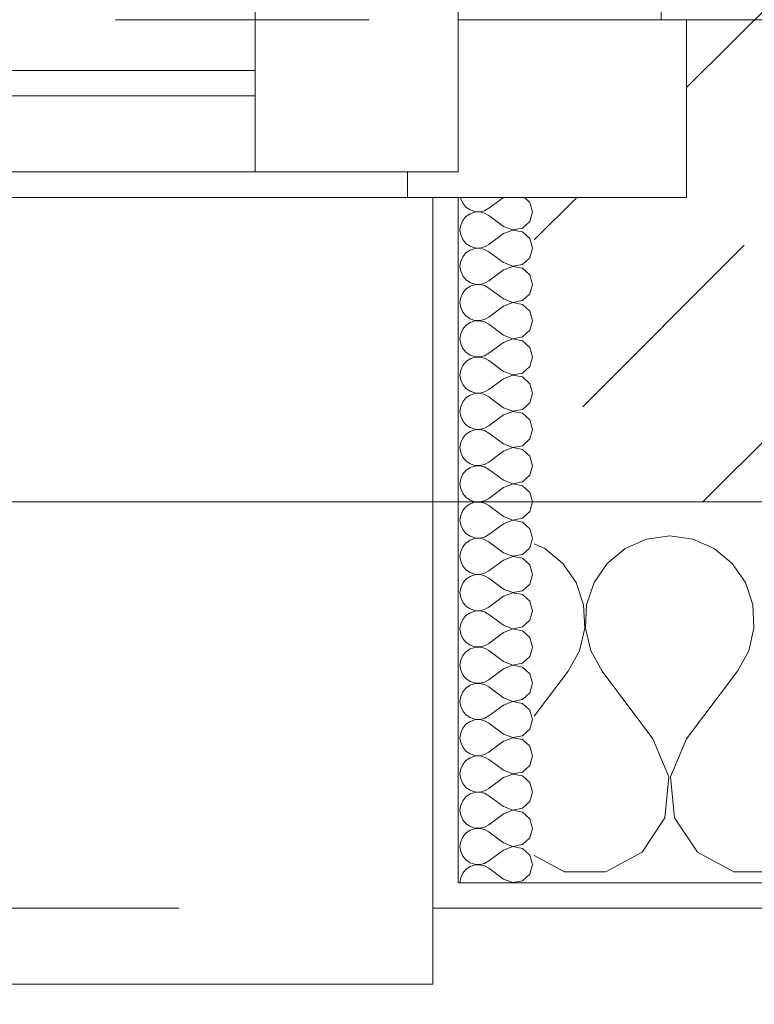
# Model space of a CAD drawing. Header units: metres. Extents: x -3.6 to 90.7, y -11.1 to 18.
# Tile 351 of 656: x 39.277 to 39.567, y -0.193 to 0.195. Entities that reach past the tile are written whole.
import ezdxf

# ---------------------------------------------------------------- set-up
doc = ezdxf.new("R2010")
doc.units = ezdxf.units.M
doc.header["$MEASUREMENT"] = 0
for name, pattern in [('Strichlinie eng', [0.115, 0.075, -0.04]), ('Untersicht', [0.1, 0.075, -0.025]), ('Wipeout_Contour', [1, 0, -1])]:
    doc.linetypes.add(name, pattern=pattern)
for name, color, linetype in [('152 - Bemaßung_ Beschriftung.Ausbau', 7, 'Continuous'), ('603 - Struktur.Bodenplatte_ Decke Roh', 7, 'Continuous'), ('604 - Struktur.Wand Aussen', 7, 'Continuous'), ('Neubau_152 - Bemaßung_ Beschriftung.Ausbau', 7, 'Continuous'), ('Neubau_653 - Abdeckung.TB Verkofferung', 7, 'Continuous')]:
    doc.layers.add(name, color=color, linetype=linetype)
doc.styles.add('ERSTELLTER_STIL_2', font='txt')
doc.dimstyles.new('ERSTELLTER_STIL__1', dxfattribs={"dimtxt": 0.1, "dimasz": 0.0532, "dimexe": 0.18, "dimexo": 0.0625, "dimgap": 0, "dimtad": 1, "dimzin": 0, "dimdsep": 46, "dimtxsty": 'ERSTELLTER_STIL_2', "dimblk": 'ARROWHEAD_2', "dimblk1": 'ARROWHEAD_2', "dimblk2": 'ARROWHEAD_2', "dimcen": 0.09, "dimse1": 1, "dimse2": 1, "dimclrd": 7, "dimclre": 7, "dimclrt": 7, "dimazin": 0, "dimtfac": 1, "dimtdec": 4, "dimtmove": 0, "dimatfit": 3, "dimfxl": 1, "dimtolj": 1, "dimtzin": 0, "dimarcsym": 0})
doc.dimstyles.new('ERSTELLTER_STIL__2', dxfattribs={"dimtxt": 0.1, "dimasz": 0.0532, "dimexe": 0.18, "dimexo": 0.0625, "dimgap": 0, "dimtad": 1, "dimzin": 0, "dimdsep": 46, "dimtxsty": 'ERSTELLTER_STIL_2', "dimblk": 'ARROWHEAD_2', "dimblk1": 'ARROWHEAD_2', "dimblk2": 'ARROWHEAD_2', "dimcen": 0.09, "dimse1": 1, "dimse2": 1, "dimclrd": 7, "dimclre": 7, "dimclrt": 7, "dimazin": 0, "dimtfac": 1, "dimtdec": 4, "dimtmove": 2, "dimatfit": 3, "dimfxl": 1, "dimtolj": 1, "dimtzin": 0, "dimarcsym": 0})
doc.dimstyles.new('ERSTELLTER_STIL__3', dxfattribs={"dimtxt": 0.1, "dimasz": 0.0532, "dimexe": 0.18, "dimexo": 0.0625, "dimgap": 0, "dimtad": 1, "dimtih": 1, "dimtoh": 1, "dimzin": 0, "dimdsep": 46, "dimtxsty": 'ERSTELLTER_STIL_2', "dimblk": 'ARROWHEAD_2', "dimblk1": 'ARROWHEAD_2', "dimblk2": 'ARROWHEAD_2', "dimcen": 0.09, "dimse1": 1, "dimse2": 1, "dimclrd": 7, "dimclre": 7, "dimclrt": 7, "dimazin": 0, "dimtfac": 1, "dimtdec": 4, "dimtmove": 0, "dimatfit": 3, "dimfxl": 1, "dimtolj": 1, "dimtzin": 0, "dimarcsym": 0})
doc.dimstyles.new('ERSTELLTER_STIL__5', dxfattribs={"dimtxt": 0.18, "dimasz": 0.03648, "dimexe": 0.18, "dimexo": 0.0625, "dimgap": 0, "dimtad": 0, "dimtih": 1, "dimtoh": 1, "dimdec": 4, "dimzin": 0, "dimdsep": 46, "dimcen": 0.09, "dimadec": 0, "dimazin": 0, "dimtfac": 1, "dimtdec": 4, "dimtmove": 0, "dimatfit": 3, "dimldrblk": 'ARROWHEAD_11', "dimfxl": 1, "dimtolj": 1, "dimtzin": 0, "dimarcsym": 0})
doc.dimstyles.new('ERSTELLTER_STIL__6', dxfattribs={"dimtxt": 0.18, "dimasz": 0.02736, "dimexe": 0.18, "dimexo": 0.0625, "dimgap": 0, "dimtad": 0, "dimtih": 1, "dimtoh": 1, "dimdec": 4, "dimzin": 0, "dimdsep": 46, "dimcen": 0.09, "dimadec": 0, "dimazin": 0, "dimtfac": 1, "dimtdec": 4, "dimtmove": 0, "dimatfit": 3, "dimldrblk": 'ARROWHEAD_11', "dimfxl": 1, "dimtolj": 1, "dimtzin": 0, "dimarcsym": 0})
pattern_1 = [(0, (0, 0), (0, 0.08660254), [0, -0.05]), (0, (0.025, 0.0433), (0, 0.08660254), [0, -0.05])]

# ---------------------------------------------------------------- blocks, each defined once
blk = doc.blocks.new('*X83')
at = {"layer": '604 - Struktur.Wand Aussen', "color": 7, "linetype": 'Continuous', "lineweight": 5}
for p, q in [((39.48419, -0.01331), (39.48, -0.01146)), ((39.52422, -0.0096), (39.51581, -0.01331)), ((39.53333, -0.00833), (39.52422, -0.0096)), ((39.54244, -0.0096), (39.53333, -0.00833)), ((39.55086, -0.01331), (39.54244, -0.0096)), ((39.49127, -0.01918), (39.48419, -0.01331)), ((39.51581, -0.01331), (39.50873, -0.01918)), ((39.55794, -0.01918), (39.55086, -0.01331)), ((39.49648, -0.02676), (39.49127, -0.01918)), ((39.50873, -0.01918), (39.50352, -0.02676)), ((39.56315, -0.02676), (39.55794, -0.01918)), ((39.49942, -0.03547), (39.49648, -0.02676)), ((39.50352, -0.02676), (39.50058, -0.03547)), ((39.56609, -0.03547), (39.56315, -0.02676)), ((39.49987, -0.04466), (39.49942, -0.03547)), ((39.50058, -0.03547), (39.50013, -0.04466)), ((39.56653, -0.04466), (39.56609, -0.03547)), ((39.49778, -0.05362), (39.49987, -0.04466)), ((39.50013, -0.04466), (39.50222, -0.05362)), ((39.56445, -0.05362), (39.56653, -0.04466)), ((39.49333, -0.06167), (39.49778, -0.05362)), ((39.50222, -0.05362), (39.50667, -0.06167)), ((39.56, -0.06167), (39.56445, -0.05362)), ((39.48, -0.07944), (39.49333, -0.06167)), ((39.52667, -0.08833), (39.50667, -0.06167)), ((39.54, -0.08833), (39.56, -0.06167)), ((39.53295, -0.1033), (39.52667, -0.08833)), ((39.54, -0.08833), (39.53371, -0.1033)), ((39.53142, -0.11947), (39.53295, -0.1033)), ((39.53371, -0.1033), (39.53525, -0.11947)), ((39.52243, -0.13299), (39.53142, -0.11947)), ((39.53525, -0.11947), (39.54424, -0.13299)), ((39.48, -0.13429), (39.49188, -0.14066)), ((39.50812, -0.14066), (39.52243, -0.13299)), ((39.54424, -0.13299), (39.55855, -0.14066)), ((39.49188, -0.14066), (39.50812, -0.14066)), ((39.55855, -0.14066), (39.57479, -0.14066))]:
    blk.add_line(p, q, dxfattribs=at)
blk = doc.blocks.new('*X93')
at = {"layer": '604 - Struktur.Wand Aussen', "color": 7, "linetype": 'Continuous', "lineweight": 5}
for p, q in [((39.45091, 0.125), (39.45099, 0.12448)), ((39.45099, 0.12448), (39.45178, 0.12267)), ((39.46786, 0.125), (39.46214, 0.12071)), ((39.47822, 0.12304), (39.47608, 0.125)), ((39.45178, 0.12267), (39.45304, 0.12116)), ((39.45304, 0.12116), (39.45466, 0.12004)), ((39.46042, 0.11976), (39.46214, 0.12071)), ((39.47929, 0.11929), (39.47822, 0.12304)), ((39.45304, 0.11742), (39.45178, 0.1159)), ((39.45466, 0.11853), (39.45304, 0.11742)), ((39.45466, 0.12004), (39.45653, 0.11941)), ((39.45653, 0.11916), (39.45466, 0.11853)), ((39.45653, 0.11941), (39.4585, 0.11931)), ((39.4585, 0.11926), (39.45653, 0.11916)), ((39.4585, 0.11931), (39.46042, 0.11976)), ((39.46042, 0.11881), (39.4585, 0.11926)), ((39.46214, 0.11786), (39.46042, 0.11881)), ((39.46786, 0.11357), (39.46214, 0.11786)), ((39.47822, 0.11553), (39.47929, 0.11929)), ((39.45099, 0.11409), (39.45071, 0.11214)), ((39.45178, 0.1159), (39.45099, 0.11409)), ((39.46786, 0.11357), (39.4715, 0.11217)), ((39.4715, 0.11217), (39.47534, 0.1129)), ((39.47534, 0.1129), (39.47822, 0.11553)), ((39.45071, 0.11214), (39.45099, 0.11019)), ((39.45099, 0.11019), (39.45178, 0.10839)), ((39.46786, 0.11071), (39.46214, 0.10643)), ((39.4715, 0.11211), (39.46786, 0.11071)), ((39.47534, 0.11139), (39.4715, 0.11211)), ((39.47822, 0.10876), (39.47534, 0.11139)), ((39.47929, 0.105), (39.47822, 0.10876)), ((39.45178, 0.10839), (39.45304, 0.10687)), ((39.45304, 0.10687), (39.45466, 0.10575)), ((39.45466, 0.10575), (39.45653, 0.10512)), ((39.45653, 0.10488), (39.45466, 0.10425)), ((39.45653, 0.10512), (39.4585, 0.10503)), ((39.4585, 0.10497), (39.45653, 0.10488)), ((39.4585, 0.10503), (39.46042, 0.10547)), ((39.46042, 0.10453), (39.4585, 0.10497)), ((39.46042, 0.10547), (39.46214, 0.10643)), ((39.47822, 0.10124), (39.47929, 0.105)), ((39.45178, 0.10161), (39.45099, 0.09981)), ((39.45304, 0.10313), (39.45178, 0.10161)), ((39.45466, 0.10425), (39.45304, 0.10313)), ((39.46214, 0.10357), (39.46042, 0.10453)), ((39.46786, 0.09929), (39.46214, 0.10357)), ((39.47534, 0.09861), (39.47822, 0.10124)), ((39.45099, 0.09981), (39.45071, 0.09786)), ((39.45071, 0.09786), (39.45099, 0.09591)), ((39.46786, 0.09929), (39.4715, 0.09789)), ((39.4715, 0.09783), (39.46786, 0.09643)), ((39.4715, 0.09789), (39.47534, 0.09861)), ((39.47534, 0.0971), (39.4715, 0.09783)), ((39.47822, 0.09447), (39.47534, 0.0971)), ((39.45099, 0.09591), (39.45178, 0.0941)), ((39.45178, 0.0941), (39.45304, 0.09258)), ((39.46786, 0.09643), (39.46214, 0.09214)), ((39.47929, 0.09071), (39.47822, 0.09447)), ((39.45304, 0.09258), (39.45466, 0.09147)), ((39.45466, 0.08996), (39.45304, 0.08884)), ((39.45466, 0.09147), (39.45653, 0.09084)), ((39.45653, 0.09059), (39.45466, 0.08996)), ((39.45653, 0.09084), (39.4585, 0.09074)), ((39.4585, 0.09069), (39.45653, 0.09059)), ((39.4585, 0.09074), (39.46042, 0.09119)), ((39.46042, 0.09024), (39.4585, 0.09069)), ((39.46042, 0.09119), (39.46214, 0.09214)), ((39.46214, 0.08929), (39.46042, 0.09024)), ((39.46786, 0.085), (39.46214, 0.08929)), ((39.47822, 0.08696), (39.47929, 0.09071)), ((39.45099, 0.08552), (39.45071, 0.08357)), ((39.45178, 0.08733), (39.45099, 0.08552)), ((39.45304, 0.08884), (39.45178, 0.08733)), ((39.47534, 0.08433), (39.47822, 0.08696)), ((39.45071, 0.08357), (39.45099, 0.08162)), ((39.45099, 0.08162), (39.45178, 0.07982)), ((39.46786, 0.08214), (39.46214, 0.07786)), ((39.46786, 0.085), (39.4715, 0.0836)), ((39.4715, 0.08354), (39.46786, 0.08214)), ((39.4715, 0.0836), (39.47534, 0.08433)), ((39.47534, 0.08282), (39.4715, 0.08354)), ((39.47822, 0.08018), (39.47534, 0.08282)), ((39.45178, 0.07982), (39.45304, 0.0783)), ((39.45304, 0.0783), (39.45466, 0.07718)), ((39.46042, 0.0769), (39.46214, 0.07786)), ((39.47929, 0.07643), (39.47822, 0.08018)), ((39.45304, 0.07456), (39.45178, 0.07304)), ((39.45466, 0.07567), (39.45304, 0.07456)), ((39.45466, 0.07718), (39.45653, 0.07655)), ((39.45653, 0.0763), (39.45466, 0.07567)), ((39.45653, 0.07655), (39.4585, 0.07646)), ((39.4585, 0.0764), (39.45653, 0.0763)), ((39.4585, 0.07646), (39.46042, 0.0769)), ((39.46042, 0.07595), (39.4585, 0.0764)), ((39.46214, 0.075), (39.46042, 0.07595)), ((39.46786, 0.07071), (39.46214, 0.075)), ((39.47822, 0.07267), (39.47929, 0.07643)), ((39.45099, 0.07124), (39.45071, 0.06929)), ((39.45178, 0.07304), (39.45099, 0.07124)), ((39.46786, 0.07071), (39.4715, 0.06931)), ((39.4715, 0.06931), (39.47534, 0.07004)), ((39.47534, 0.07004), (39.47822, 0.07267)), ((39.45071, 0.06929), (39.45099, 0.06733)), ((39.45099, 0.06733), (39.45178, 0.06553)), ((39.46786, 0.06786), (39.46214, 0.06357)), ((39.4715, 0.06926), (39.46786, 0.06786)), ((39.47534, 0.06853), (39.4715, 0.06926)), ((39.47822, 0.0659), (39.47534, 0.06853)), ((39.45178, 0.06553), (39.45304, 0.06401)), ((39.45304, 0.06401), (39.45466, 0.0629)), ((39.45466, 0.0629), (39.45653, 0.06227)), ((39.45653, 0.06227), (39.4585, 0.06217)), ((39.4585, 0.06211), (39.45653, 0.06202)), ((39.4585, 0.06217), (39.46042, 0.06262)), ((39.46042, 0.06167), (39.4585, 0.06211)), ((39.46042, 0.06262), (39.46214, 0.06357)), ((39.47929, 0.06214), (39.47822, 0.0659)), ((39.47822, 0.05839), (39.47929, 0.06214)), ((39.45178, 0.05876), (39.45099, 0.05695)), ((39.45304, 0.06027), (39.45178, 0.05876)), ((39.45466, 0.06139), (39.45304, 0.06027)), ((39.45653, 0.06202), (39.45466, 0.06139)), ((39.46214, 0.06071), (39.46042, 0.06167)), ((39.46786, 0.05643), (39.46214, 0.06071)), ((39.47534, 0.05575), (39.47822, 0.05839)), ((39.45099, 0.05695), (39.45071, 0.055)), ((39.45071, 0.055), (39.45099, 0.05305)), ((39.46786, 0.05643), (39.4715, 0.05503)), ((39.4715, 0.05497), (39.46786, 0.05357)), ((39.4715, 0.05503), (39.47534, 0.05575)), ((39.47534, 0.05425), (39.4715, 0.05497)), ((39.45099, 0.05305), (39.45178, 0.05124)), ((39.45178, 0.05124), (39.45304, 0.04973)), ((39.46786, 0.05357), (39.46214, 0.04929)), ((39.47822, 0.05161), (39.47534, 0.05425)), ((39.47929, 0.04786), (39.47822, 0.05161)), ((39.45304, 0.04973), (39.45466, 0.04861)), ((39.45466, 0.0471), (39.45304, 0.04599)), ((39.45466, 0.04861), (39.45653, 0.04798)), ((39.45653, 0.04773), (39.45466, 0.0471)), ((39.45653, 0.04798), (39.4585, 0.04789)), ((39.4585, 0.04783), (39.45653, 0.04773)), ((39.4585, 0.04789), (39.46042, 0.04833)), ((39.46042, 0.04738), (39.4585, 0.04783)), ((39.46042, 0.04833), (39.46214, 0.04929)), ((39.46214, 0.04643), (39.46042, 0.04738)), ((39.47822, 0.0441), (39.47929, 0.04786)), ((39.45178, 0.04447), (39.45099, 0.04267)), ((39.45304, 0.04599), (39.45178, 0.04447)), ((39.46786, 0.04214), (39.46214, 0.04643)), ((39.47534, 0.04147), (39.47822, 0.0441)), ((39.45099, 0.04267), (39.45071, 0.04071)), ((39.45071, 0.04071), (39.45099, 0.03876)), ((39.46786, 0.03929), (39.46214, 0.035)), ((39.46786, 0.04214), (39.4715, 0.04074)), ((39.4715, 0.04069), (39.46786, 0.03929)), ((39.4715, 0.04074), (39.47534, 0.04147)), ((39.47534, 0.03996), (39.4715, 0.04069)), ((39.47822, 0.03733), (39.47534, 0.03996)), ((39.45099, 0.03876), (39.45178, 0.03696)), ((39.45178, 0.03696), (39.45304, 0.03544)), ((39.45304, 0.03544), (39.45466, 0.03433)), ((39.46042, 0.03405), (39.46214, 0.035)), ((39.47929, 0.03357), (39.47822, 0.03733)), ((39.45304, 0.0317), (39.45178, 0.03018)), ((39.45466, 0.03282), (39.45304, 0.0317)), ((39.45466, 0.03433), (39.45653, 0.0337)), ((39.45653, 0.03345), (39.45466, 0.03282)), ((39.45653, 0.0337), (39.4585, 0.0336)), ((39.4585, 0.03354), (39.45653, 0.03345)), ((39.4585, 0.0336), (39.46042, 0.03405)), ((39.46042, 0.0331), (39.4585, 0.03354)), ((39.46214, 0.03214), (39.46042, 0.0331)), ((39.46786, 0.02786), (39.46214, 0.03214)), ((39.47822, 0.02982), (39.47929, 0.03357)), ((39.45099, 0.02838), (39.45071, 0.02643)), ((39.45178, 0.03018), (39.45099, 0.02838)), ((39.46786, 0.02786), (39.4715, 0.02646)), ((39.4715, 0.02646), (39.47534, 0.02718)), ((39.47534, 0.02718), (39.47822, 0.02982)), ((39.45071, 0.02643), (39.45099, 0.02448)), ((39.45099, 0.02448), (39.45178, 0.02267)), ((39.46786, 0.025), (39.46214, 0.02071)), ((39.4715, 0.0264), (39.46786, 0.025)), ((39.47534, 0.02567), (39.4715, 0.0264)), ((39.47822, 0.02304), (39.47534, 0.02567)), ((39.45178, 0.02267), (39.45304, 0.02116)), ((39.45304, 0.02116), (39.45466, 0.02004)), ((39.45466, 0.02004), (39.45653, 0.01941)), ((39.45653, 0.01941), (39.4585, 0.01931)), ((39.4585, 0.01931), (39.46042, 0.01976)), ((39.46042, 0.01976), (39.46214, 0.02071)), ((39.47929, 0.01929), (39.47822, 0.02304)), ((39.45178, 0.0159), (39.45099, 0.01409)), ((39.45304, 0.01742), (39.45178, 0.0159)), ((39.45466, 0.01853), (39.45304, 0.01742)), ((39.45653, 0.01916), (39.45466, 0.01853)), ((39.4585, 0.01926), (39.45653, 0.01916)), ((39.46042, 0.01881), (39.4585, 0.01926)), ((39.46214, 0.01786), (39.46042, 0.01881)), ((39.46786, 0.01357), (39.46214, 0.01786)), ((39.47534, 0.0129), (39.47822, 0.01553)), ((39.47822, 0.01553), (39.47929, 0.01929)), ((39.45099, 0.01409), (39.45071, 0.01214)), ((39.45071, 0.01214), (39.45099, 0.01019)), ((39.46786, 0.01357), (39.4715, 0.01217)), ((39.4715, 0.01211), (39.46786, 0.01071)), ((39.4715, 0.01217), (39.47534, 0.0129)), ((39.47534, 0.01139), (39.4715, 0.01211)), ((39.45099, 0.01019), (39.45178, 0.00839)), ((39.45178, 0.00839), (39.45304, 0.00687)), ((39.46786, 0.01071), (39.46214, 0.00643)), ((39.47822, 0.00876), (39.47534, 0.01139)), ((39.47929, 0.005), (39.47822, 0.00876)), ((39.45304, 0.00687), (39.45466, 0.00575)), ((39.45466, 0.00425), (39.45304, 0.00313)), ((39.45466, 0.00575), (39.45653, 0.00512)), ((39.45653, 0.00488), (39.45466, 0.00425)), ((39.45653, 0.00512), (39.4585, 0.00503)), ((39.4585, 0.00497), (39.45653, 0.00488)), ((39.4585, 0.00503), (39.46042, 0.00547)), ((39.46042, 0.00453), (39.4585, 0.00497)), ((39.46042, 0.00547), (39.46214, 0.00643)), ((39.46214, 0.00357), (39.46042, 0.00453)), ((39.47822, 0.00124), (39.47929, 0.005)), ((39.45178, 0.00161), (39.45099, -0.00019)), ((39.45304, 0.00313), (39.45178, 0.00161)), ((39.46786, -0.00071), (39.46214, 0.00357)), ((39.47534, -0.00139), (39.47822, 0.00124)), ((39.45099, -0.00019), (39.45071, -0.00214)), ((39.45071, -0.00214), (39.45099, -0.00409)), ((39.46786, -0.00357), (39.46214, -0.00786)), ((39.46786, -0.00071), (39.4715, -0.00211)), ((39.4715, -0.00217), (39.46786, -0.00357)), ((39.4715, -0.00211), (39.47534, -0.00139)), ((39.47534, -0.0029), (39.4715, -0.00217)), ((39.47822, -0.00553), (39.47534, -0.0029)), ((39.45099, -0.00409), (39.45178, -0.0059)), ((39.45178, -0.0059), (39.45304, -0.00742)), ((39.45304, -0.00742), (39.45466, -0.00853)), ((39.47929, -0.00929), (39.47822, -0.00553)), ((39.45304, -0.01116), (39.45178, -0.01267)), ((39.45466, -0.01004), (39.45304, -0.01116)), ((39.45466, -0.00853), (39.45653, -0.00916)), ((39.45653, -0.00941), (39.45466, -0.01004)), ((39.45653, -0.00916), (39.4585, -0.00926)), ((39.4585, -0.00931), (39.45653, -0.00941)), ((39.4585, -0.00926), (39.46042, -0.00881)), ((39.46042, -0.00976), (39.4585, -0.00931)), ((39.46042, -0.00881), (39.46214, -0.00786)), ((39.46214, -0.01071), (39.46042, -0.00976)), ((39.46786, -0.015), (39.46214, -0.01071)), ((39.47822, -0.01304), (39.47929, -0.00929)), ((39.45099, -0.01448), (39.45071, -0.01643)), ((39.45178, -0.01267), (39.45099, -0.01448)), ((39.46786, -0.015), (39.4715, -0.0164)), ((39.47534, -0.01567), (39.47822, -0.01304)), ((39.45071, -0.01643), (39.45099, -0.01838)), ((39.45099, -0.01838), (39.45178, -0.02018)), ((39.46786, -0.01786), (39.46214, -0.02214)), ((39.4715, -0.01646), (39.46786, -0.01786)), ((39.4715, -0.0164), (39.47534, -0.01567)), ((39.47534, -0.01718), (39.4715, -0.01646)), ((39.47822, -0.01982), (39.47534, -0.01718)), ((39.45178, -0.02018), (39.45304, -0.0217)), ((39.45304, -0.0217), (39.45466, -0.02282)), ((39.45466, -0.02282), (39.45653, -0.02345)), ((39.4585, -0.02354), (39.46042, -0.0231)), ((39.46042, -0.0231), (39.46214, -0.02214)), ((39.47929, -0.02357), (39.47822, -0.01982)), ((39.45178, -0.02696), (39.45099, -0.02876)), ((39.45304, -0.02544), (39.45178, -0.02696)), ((39.45466, -0.02433), (39.45304, -0.02544)), ((39.45653, -0.0237), (39.45466, -0.02433)), ((39.45653, -0.02345), (39.4585, -0.02354)), ((39.4585, -0.0236), (39.45653, -0.0237)), ((39.46042, -0.02405), (39.4585, -0.0236)), ((39.46214, -0.025), (39.46042, -0.02405)), ((39.46786, -0.02929), (39.46214, -0.025)), ((39.47822, -0.02733), (39.47929, -0.02357)), ((39.45099, -0.02876), (39.45071, -0.03071)), ((39.45071, -0.03071), (39.45099, -0.03267)), ((39.46786, -0.02929), (39.4715, -0.03069)), ((39.4715, -0.03074), (39.46786, -0.03214)), ((39.4715, -0.03069), (39.47534, -0.02996)), ((39.47534, -0.03147), (39.4715, -0.03074)), ((39.47534, -0.02996), (39.47822, -0.02733)), ((39.45099, -0.03267), (39.45178, -0.03447)), ((39.45178, -0.03447), (39.45304, -0.03599)), ((39.46786, -0.03214), (39.46214, -0.03643)), ((39.47822, -0.0341), (39.47534, -0.03147)), ((39.47929, -0.03786), (39.47822, -0.0341)), ((39.45304, -0.03599), (39.45466, -0.0371)), ((39.45466, -0.03861), (39.45304, -0.03973)), ((39.45466, -0.0371), (39.45653, -0.03773)), ((39.45653, -0.03798), (39.45466, -0.03861)), ((39.45653, -0.03773), (39.4585, -0.03783)), ((39.4585, -0.03789), (39.45653, -0.03798)), ((39.4585, -0.03783), (39.46042, -0.03738)), ((39.46042, -0.03833), (39.4585, -0.03789)), ((39.46042, -0.03738), (39.46214, -0.03643)), ((39.46214, -0.03929), (39.46042, -0.03833)), ((39.47822, -0.04161), (39.47929, -0.03786)), ((39.45178, -0.04124), (39.45099, -0.04305)), ((39.45304, -0.03973), (39.45178, -0.04124)), ((39.46786, -0.04357), (39.46214, -0.03929)), ((39.47534, -0.04425), (39.47822, -0.04161)), ((39.45099, -0.04305), (39.45071, -0.045)), ((39.45071, -0.045), (39.45099, -0.04695)), ((39.46786, -0.04643), (39.46214, -0.05071)), ((39.46786, -0.04357), (39.4715, -0.04497)), ((39.4715, -0.04503), (39.46786, -0.04643)), ((39.4715, -0.04497), (39.47534, -0.04425)), ((39.47534, -0.04575), (39.4715, -0.04503)), ((39.47822, -0.04839), (39.47534, -0.04575)), ((39.45099, -0.04695), (39.45178, -0.04876)), ((39.45178, -0.04876), (39.45304, -0.05027)), ((39.45304, -0.05027), (39.45466, -0.05139)), ((39.47929, -0.05214), (39.47822, -0.04839)), ((39.45304, -0.05401), (39.45178, -0.05553)), ((39.45466, -0.0529), (39.45304, -0.05401)), ((39.45466, -0.05139), (39.45653, -0.05202)), ((39.45653, -0.05227), (39.45466, -0.0529)), ((39.45653, -0.05202), (39.4585, -0.05211)), ((39.4585, -0.05217), (39.45653, -0.05227)), ((39.4585, -0.05211), (39.46042, -0.05167)), ((39.46042, -0.05262), (39.4585, -0.05217)), ((39.46042, -0.05167), (39.46214, -0.05071)), ((39.46214, -0.05357), (39.46042, -0.05262)), ((39.46786, -0.05786), (39.46214, -0.05357)), ((39.47822, -0.0559), (39.47929, -0.05214)), ((39.45099, -0.05733), (39.45071, -0.05929)), ((39.45178, -0.05553), (39.45099, -0.05733)), ((39.46786, -0.05786), (39.4715, -0.05926)), ((39.47534, -0.05853), (39.47822, -0.0559)), ((39.45071, -0.05929), (39.45099, -0.06124)), ((39.45099, -0.06124), (39.45178, -0.06304)), ((39.46786, -0.06071), (39.46214, -0.065)), ((39.4715, -0.05931), (39.46786, -0.06071)), ((39.4715, -0.05926), (39.47534, -0.05853)), ((39.47534, -0.06004), (39.4715, -0.05931)), ((39.47822, -0.06267), (39.47534, -0.06004)), ((39.45178, -0.06304), (39.45304, -0.06456)), ((39.45304, -0.06456), (39.45466, -0.06567)), ((39.45466, -0.06567), (39.45653, -0.0663)), ((39.46042, -0.06595), (39.46214, -0.065)), ((39.47929, -0.06643), (39.47822, -0.06267)), ((39.45178, -0.06982), (39.45099, -0.07162)), ((39.45304, -0.0683), (39.45178, -0.06982)), ((39.45466, -0.06718), (39.45304, -0.0683)), ((39.45653, -0.06655), (39.45466, -0.06718)), ((39.45653, -0.0663), (39.4585, -0.0664)), ((39.4585, -0.06646), (39.45653, -0.06655)), ((39.4585, -0.0664), (39.46042, -0.06595)), ((39.46042, -0.0669), (39.4585, -0.06646)), ((39.46214, -0.06786), (39.46042, -0.0669)), ((39.46786, -0.07214), (39.46214, -0.06786)), ((39.47822, -0.07018), (39.47929, -0.06643)), ((39.45099, -0.07162), (39.45071, -0.07357)), ((39.45071, -0.07357), (39.45099, -0.07552)), ((39.46786, -0.07214), (39.4715, -0.07354)), ((39.4715, -0.0736), (39.46786, -0.075)), ((39.4715, -0.07354), (39.47534, -0.07282)), ((39.47534, -0.07433), (39.4715, -0.0736)), ((39.47534, -0.07282), (39.47822, -0.07018)), ((39.45099, -0.07552), (39.45178, -0.07733)), ((39.45178, -0.07733), (39.45304, -0.07884)), ((39.46786, -0.075), (39.46214, -0.07929)), ((39.47822, -0.07696), (39.47534, -0.07433)), ((39.47929, -0.08071), (39.47822, -0.07696)), ((39.45304, -0.07884), (39.45466, -0.07996)), ((39.45466, -0.07996), (39.45653, -0.08059)), ((39.45653, -0.08084), (39.45466, -0.08147)), ((39.45653, -0.08059), (39.4585, -0.08069)), ((39.4585, -0.08074), (39.45653, -0.08084)), ((39.4585, -0.08069), (39.46042, -0.08024)), ((39.46042, -0.08119), (39.4585, -0.08074)), ((39.46042, -0.08024), (39.46214, -0.07929)), ((39.46214, -0.08214), (39.46042, -0.08119)), ((39.47822, -0.08447), (39.47929, -0.08071)), ((39.45178, -0.0841), (39.45099, -0.08591)), ((39.45304, -0.08258), (39.45178, -0.0841)), ((39.45466, -0.08147), (39.45304, -0.08258)), ((39.46786, -0.08643), (39.46214, -0.08214)), ((39.47534, -0.0871), (39.47822, -0.08447)), ((39.45099, -0.08591), (39.45071, -0.08786)), ((39.45071, -0.08786), (39.45099, -0.08981)), ((39.46786, -0.08643), (39.4715, -0.08783)), ((39.4715, -0.08789), (39.46786, -0.08929)), ((39.4715, -0.08783), (39.47534, -0.0871)), ((39.47534, -0.08861), (39.4715, -0.08789)), ((39.47822, -0.09124), (39.47534, -0.08861)), ((39.45099, -0.08981), (39.45178, -0.09161)), ((39.45178, -0.09161), (39.45304, -0.09313)), ((39.46786, -0.08929), (39.46214, -0.09357)), ((39.47929, -0.095), (39.47822, -0.09124)), ((39.45304, -0.09687), (39.45178, -0.09839)), ((39.45304, -0.09313), (39.45466, -0.09425)), ((39.45466, -0.09575), (39.45304, -0.09687)), ((39.45466, -0.09425), (39.45653, -0.09488)), ((39.45653, -0.09512), (39.45466, -0.09575)), ((39.45653, -0.09488), (39.4585, -0.09497)), ((39.4585, -0.09503), (39.45653, -0.09512)), ((39.4585, -0.09497), (39.46042, -0.09453)), ((39.46042, -0.09547), (39.4585, -0.09503)), ((39.46042, -0.09453), (39.46214, -0.09357)), ((39.46214, -0.09643), (39.46042, -0.09547)), ((39.46786, -0.10071), (39.46214, -0.09643)), ((39.47822, -0.09876), (39.47929, -0.095)), ((39.45099, -0.10019), (39.45071, -0.10214)), ((39.45178, -0.09839), (39.45099, -0.10019)), ((39.46786, -0.10071), (39.4715, -0.10211)), ((39.47534, -0.10139), (39.47822, -0.09876)), ((39.45071, -0.10214), (39.45099, -0.10409)), ((39.45099, -0.10409), (39.45178, -0.1059)), ((39.46786, -0.10357), (39.46214, -0.10786)), ((39.4715, -0.10217), (39.46786, -0.10357)), ((39.4715, -0.10211), (39.47534, -0.10139)), ((39.47534, -0.1029), (39.4715, -0.10217)), ((39.47822, -0.10553), (39.47534, -0.1029)), ((39.45178, -0.1059), (39.45304, -0.10742)), ((39.45304, -0.10742), (39.45466, -0.10853)), ((39.45466, -0.10853), (39.45653, -0.10916)), ((39.46042, -0.10881), (39.46214, -0.10786)), ((39.47929, -0.10929), (39.47822, -0.10553)), ((39.45304, -0.11116), (39.45178, -0.11267)), ((39.45466, -0.11004), (39.45304, -0.11116)), ((39.45653, -0.10941), (39.45466, -0.11004)), ((39.45653, -0.10916), (39.4585, -0.10926)), ((39.4585, -0.10931), (39.45653, -0.10941)), ((39.4585, -0.10926), (39.46042, -0.10881)), ((39.46042, -0.10976), (39.4585, -0.10931)), ((39.46214, -0.11071), (39.46042, -0.10976)), ((39.46786, -0.115), (39.46214, -0.11071)), ((39.47822, -0.11304), (39.47929, -0.10929)), ((39.45099, -0.11448), (39.45071, -0.11643)), ((39.45178, -0.11267), (39.45099, -0.11448)), ((39.46786, -0.115), (39.4715, -0.1164)), ((39.4715, -0.1164), (39.47534, -0.11567)), ((39.47534, -0.11567), (39.47822, -0.11304)), ((39.45071, -0.11643), (39.45099, -0.11838)), ((39.45099, -0.11838), (39.45178, -0.12018)), ((39.45178, -0.12018), (39.45304, -0.1217)), ((39.46786, -0.11786), (39.46214, -0.12214)), ((39.4715, -0.11646), (39.46786, -0.11786)), ((39.47534, -0.11718), (39.4715, -0.11646)), ((39.47822, -0.11982), (39.47534, -0.11718)), ((39.47929, -0.12357), (39.47822, -0.11982)), ((39.45304, -0.1217), (39.45466, -0.12282)), ((39.45466, -0.12282), (39.45653, -0.12345)), ((39.45653, -0.1237), (39.45466, -0.12433)), ((39.45653, -0.12345), (39.4585, -0.12354)), ((39.4585, -0.1236), (39.45653, -0.1237)), ((39.4585, -0.12354), (39.46042, -0.1231)), ((39.46042, -0.12405), (39.4585, -0.1236)), ((39.46042, -0.1231), (39.46214, -0.12214)), ((39.46214, -0.125), (39.46042, -0.12405)), ((39.47822, -0.12733), (39.47929, -0.12357)), ((39.45178, -0.12696), (39.45099, -0.12876)), ((39.45304, -0.12544), (39.45178, -0.12696)), ((39.45466, -0.12433), (39.45304, -0.12544)), ((39.46786, -0.12929), (39.46214, -0.125)), ((39.47534, -0.12996), (39.47822, -0.12733)), ((39.45099, -0.12876), (39.45071, -0.13071)), ((39.45071, -0.13071), (39.45099, -0.13267)), ((39.46786, -0.12929), (39.4715, -0.13069)), ((39.4715, -0.13074), (39.46786, -0.13214)), ((39.4715, -0.13069), (39.47534, -0.12996)), ((39.47534, -0.13147), (39.4715, -0.13074)), ((39.47822, -0.1341), (39.47534, -0.13147)), ((39.45099, -0.13267), (39.45178, -0.13447)), ((39.45178, -0.13447), (39.45304, -0.13599)), ((39.46786, -0.13214), (39.46214, -0.13643)), ((39.47929, -0.13786), (39.47822, -0.1341)), ((39.45304, -0.13599), (39.45466, -0.1371)), ((39.45466, -0.13861), (39.45304, -0.13973)), ((39.45466, -0.1371), (39.45653, -0.13773)), ((39.45653, -0.13798), (39.45466, -0.13861)), ((39.45653, -0.13773), (39.4585, -0.13783)), ((39.4585, -0.13789), (39.45653, -0.13798)), ((39.4585, -0.13783), (39.46042, -0.13738)), ((39.46042, -0.13833), (39.4585, -0.13789)), ((39.46042, -0.13738), (39.46214, -0.13643)), ((39.46214, -0.13929), (39.46042, -0.13833)), ((39.46786, -0.14357), (39.46214, -0.13929)), ((39.47822, -0.14161), (39.47929, -0.13786)), ((39.45099, -0.14305), (39.45071, -0.145)), ((39.45178, -0.14124), (39.45099, -0.14305)), ((39.45304, -0.13973), (39.45178, -0.14124)), ((39.47534, -0.14425), (39.47822, -0.14161)), ((39.46786, -0.14357), (39.4715, -0.14497)), ((39.4715, -0.14497), (39.47534, -0.14425))]:
    blk.add_line(p, q, dxfattribs=at)
blk = doc.blocks.new('ARROWHEAD_11')
at = {"color": 0, "linetype": 'Continuous', "lineweight": 0}
blk.add_line((0, 0), (-1, 0), dxfattribs=at)
at = {"color": 0, "linetype": 'Continuous', "lineweight": 0, "const_width": 0.25, "flags": 128}
blk.add_lwpolyline([(-0.125, 0, 1), (0.125, 0, 1)], format="xyb", close=True, dxfattribs=at)
blk = doc.blocks.new('*D352')
at = {"layer": '152 - Bemaßung_ Beschriftung.Ausbau', "color": 7, "linetype": 'Continuous', "lineweight": 5}
for p, q in [((-1.71, 0.02521), (-1.64, -0.01521)), ((-1.675, -0.145), (-1.675, 0.005)), ((-1.71, -0.12479), (-1.64, -0.16521)), ((-1.6225, -0.145), (-1.7275, -0.145)), ((-1.675, -0.17923), (-1.675, -0.145))]:
    blk.add_line(p, q, dxfattribs=at)
at = {"layer": '152 - Bemaßung_ Beschriftung.Ausbau', "color": 7, "lineweight": 5, "insert": (-1.68664, -0.14589), "char_height": 0.1, "attachment_point": 7, "rotation": 90, "style": 'ERSTELLTER_STIL_2'}
blk.add_mtext('\\A1;{\\pql;\\fArial|b0|i0|c0|p38;15}', dxfattribs=at)
blk = doc.blocks.new('ARROWHEAD_2')
at = {"color": 0, "linetype": 'Continuous', "lineweight": 0}
for p, q in [((-0.3781, -0.655), (0.3781, 0.655)), ((0, 0), (-1, 0))]:
    blk.add_line(p, q, dxfattribs=at)
blk = doc.blocks.new('*D353')
at = {"layer": '152 - Bemaßung_ Beschriftung.Ausbau', "color": 7, "linetype": 'Continuous', "lineweight": 5}
for p, q in [((-1.71, 0.02521), (-1.64, -0.01521)), ((-1.675, -0.145), (-1.675, 0.005))]:
    blk.add_line(p, q, dxfattribs=at)
blk = doc.blocks.new('*D362')
at = {"layer": '152 - Bemaßung_ Beschriftung.Ausbau', "color": 7, "linetype": 'Continuous', "lineweight": 5}
for p, q in [((-2.21, 0.02521), (-2.14, -0.01521)), ((-2.175, -0.145), (-2.175, 0.005)), ((-2.21, -0.12479), (-2.14, -0.16521)), ((-2.1225, -0.145), (-2.2275, -0.145)), ((-2.175, -0.17923), (-2.175, -0.145))]:
    blk.add_line(p, q, dxfattribs=at)
at = {"layer": '152 - Bemaßung_ Beschriftung.Ausbau', "color": 7, "lineweight": 5, "insert": (-2.1845, -0.14511), "char_height": 0.1, "attachment_point": 7, "rotation": 90, "style": 'ERSTELLTER_STIL_2'}
blk.add_mtext('\\A1;{\\pql;\\fArial|b0|i0|c0|p38;15}', dxfattribs=at)
blk = doc.blocks.new('*D363')
at = {"layer": '152 - Bemaßung_ Beschriftung.Ausbau', "color": 7, "linetype": 'Continuous', "lineweight": 5}
for p, q in [((-2.21, 0.27019), (-2.14, 0.22978)), ((-2.14, 0.22479), (-2.21, 0.26521)), ((-2.1225, 0.245), (-2.2275, 0.245)), ((-2.175, 0.005), (-2.175, 0.245)), ((-2.21, 0.02521), (-2.14, -0.01521)), ((-2.1225, 0.005), (-2.2275, 0.005)), ((-2.175, -0.145), (-2.175, 0.005))]:
    blk.add_line(p, q, dxfattribs=at)
at = {"layer": '152 - Bemaßung_ Beschriftung.Ausbau', "color": 7, "lineweight": 5, "insert": (-2.195, 0.04911), "char_height": 0.1, "attachment_point": 7, "rotation": 90, "style": 'ERSTELLTER_STIL_2'}
blk.add_mtext('\\A1;{\\pql;\\fArial|b0|i0|c0|p38;24}', dxfattribs=at)
blk = doc.blocks.new('*D398')
at = {"layer": '152 - Bemaßung_ Beschriftung.Ausbau', "color": 7, "linetype": 'Continuous', "lineweight": 5}
for p, q in [((37.14, -4.1125), (37.14, -4.0075)), ((39.54, -4.1125), (39.54, -4.0075)), ((37.16021, -4.025), (37.11979, -4.095)), ((39.56021, -4.025), (39.51979, -4.095)), ((37.14, -4.06), (39.54, -4.06))]:
    blk.add_line(p, q, dxfattribs=at)
at = {"layer": '152 - Bemaßung_ Beschriftung.Ausbau', "color": 7, "lineweight": 5, "char_height": 0.1, "attachment_point": 7, "style": 'ERSTELLTER_STIL_2'}
for s, insert in [('\\A1;{\\pql;\\fArial|b0|i0|c0|p38;2,40}', (38.20697, -4.04)), ('\\A1;{\\pql;\\fArial|b0|i0|c0|p38;2,01}', (38.20697, -4.18))]:
    blk.add_mtext(s, dxfattribs=dict(at, insert=insert))
blk = doc.blocks.new('*D399')
at = {"layer": '152 - Bemaßung_ Beschriftung.Ausbau', "color": 7, "linetype": 'Continuous', "lineweight": 5}
for p, q in [((39.54, -4.1125), (39.54, -4.0075)), ((40.74, -4.1125), (40.74, -4.0075)), ((39.56021, -4.025), (39.51979, -4.095)), ((40.76021, -4.025), (40.71979, -4.095)), ((39.54, -4.06), (40.74, -4.06))]:
    blk.add_line(p, q, dxfattribs=at)
at = {"layer": '152 - Bemaßung_ Beschriftung.Ausbau', "color": 7, "lineweight": 5, "insert": (40.00697, -4.04), "char_height": 0.1, "attachment_point": 7, "style": 'ERSTELLTER_STIL_2'}
blk.add_mtext('\\A1;{\\pql;\\fArial|b0|i0|c0|p38;1,20}', dxfattribs=at)
blk = doc.blocks.new('*D436')
at = {"layer": '152 - Bemaßung_ Beschriftung.Ausbau', "color": 7, "linetype": 'Continuous', "lineweight": 5}
for p, q in [((36.60497, -4.6125), (36.60497, -4.5075)), ((40.01497, -4.6125), (40.01497, -4.5075)), ((36.62518, -4.525), (36.58477, -4.595)), ((40.03518, -4.525), (39.99477, -4.595)), ((36.60497, -4.56), (40.01497, -4.56))]:
    blk.add_line(p, q, dxfattribs=at)
at = {"layer": '152 - Bemaßung_ Beschriftung.Ausbau', "color": 7, "lineweight": 5, "char_height": 0.1, "attachment_point": 7, "style": 'ERSTELLTER_STIL_2'}
for s, insert in [('\\A1;{\\pql;\\fArial|b0|i0|c0|p38;11\\fArial|b0|i0|c0|p38;\\A1{\\H.66x;\\S5^  ;}}', (39.80295, -4.54109)), ('\\A1;{\\pql;\\fArial|b0|i0|c0|p38;3,41}', (38.08105, -4.54))]:
    blk.add_mtext(s, dxfattribs=dict(at, insert=insert))
blk = doc.blocks.new('*D477')
at = {"layer": '152 - Bemaßung_ Beschriftung.Ausbau', "color": 7, "linetype": 'Continuous', "lineweight": 5}
for p, q in [((36.67999, -5.1125), (36.67999, -5.0075)), ((39.97999, -5.1125), (39.97999, -5.0075)), ((36.7002, -5.025), (36.65978, -5.095)), ((40.0002, -5.025), (39.95978, -5.095)), ((36.67999, -5.06), (39.97999, -5.06))]:
    blk.add_line(p, q, dxfattribs=at)
at = {"layer": '152 - Bemaßung_ Beschriftung.Ausbau', "color": 7, "lineweight": 5, "insert": (38.19696, -5.04), "char_height": 0.1, "attachment_point": 7, "style": 'ERSTELLTER_STIL_2'}
blk.add_mtext('\\A1;{\\pql;\\fArial|b0|i0|c0|p38;3,30}', dxfattribs=at)
blk = doc.blocks.new('*D494')
at = {"layer": '152 - Bemaßung_ Beschriftung.Ausbau', "color": 7, "linetype": 'Continuous', "lineweight": 5}
for p, q in [((-0.165, -5.6125), (-0.165, -5.5075)), ((62.42503, -5.6125), (62.42503, -5.5075)), ((-0.14479, -5.525), (-0.18521, -5.595)), ((62.40482, -5.595), (62.44523, -5.525)), ((-0.19923, -5.56), (-0.165, -5.56)), ((-0.165, -5.56), (62.42503, -5.56)), ((62.42503, -5.56), (62.45926, -5.56))]:
    blk.add_line(p, q, dxfattribs=at)
at = {"layer": '152 - Bemaßung_ Beschriftung.Ausbau', "color": 7, "lineweight": 5, "insert": (30.95904, -5.54), "char_height": 0.1, "attachment_point": 7, "style": 'ERSTELLTER_STIL_2'}
blk.add_mtext('\\A1;{\\pql;\\fArial|b0|i0|c0|p38;62,59}', dxfattribs=at)
blk = doc.blocks.new('*D611')
at = {"layer": '152 - Bemaßung_ Beschriftung.Ausbau', "color": 7, "linetype": 'Continuous', "lineweight": 5}
for p, q in [((45.78033, 0.245), (45.78033, 3.72)), ((45.74533, 0.26521), (45.81533, 0.22479)), ((45.83283, 0.245), (45.72783, 0.245)), ((45.78033, 0.005), (45.78033, 0.245)), ((45.74533, 0.02521), (45.81533, -0.01521)), ((45.83283, 0.005), (45.72783, 0.005)), ((45.78033, -0.02923), (45.78033, 0.005))]:
    blk.add_line(p, q, dxfattribs=at)
at = {"color": 254, "linetype": 'Wipeout_Contour', "lineweight": 0, "ltscale": 182.85335}
blk.add_wipeout([(45.78176, 0.02769), (45.78176, 0.22231), (45.6389, 0.22231), (45.6389, 0.02769)], dxfattribs=at).dxf.layer = '152 - Bemaßung_ Beschriftung.Ausbau'
at = {"layer": '152 - Bemaßung_ Beschriftung.Ausbau', "color": 7, "lineweight": 5, "insert": (45.76033, 0.04911), "char_height": 0.1, "attachment_point": 7, "rotation": 90, "style": 'ERSTELLTER_STIL_2'}
blk.add_mtext('\\A1;{\\pql;\\fArial|b0|i0|c0|p38;24}', dxfattribs=at)
blk = doc.blocks.new('*D616')
at = {"layer": '152 - Bemaßung_ Beschriftung.Ausbau', "color": 7, "linetype": 'Continuous', "lineweight": 5}
for p, q in [((44.30621, 0.73019), (44.37621, 0.68977)), ((44.34121, 0.245), (44.34121, 0.70998)), ((44.30621, 0.26521), (44.37621, 0.22479)), ((44.39371, 0.245), (44.28871, 0.245)), ((44.34121, 0.21077), (44.34121, 0.245))]:
    blk.add_line(p, q, dxfattribs=at)
at = {"layer": '152 - Bemaßung_ Beschriftung.Ausbau', "color": 7, "lineweight": 5, "char_height": 0.1, "attachment_point": 7, "rotation": 90, "style": 'ERSTELLTER_STIL_2'}
for s, insert in [('\\A1;{\\pql;\\fArial|b0|i0|c0|p38;13}', (44.32121, 0.53798)), ('\\A1;{\\pql;\\fArial|b0|i0|c0|p38;46\\fArial|b0|i0|c0|p38;\\A1{\\H.66x;\\S5^  ;}}', (44.32286, 0.02291))]:
    blk.add_mtext(s, dxfattribs=dict(at, insert=insert))

msp = doc.modelspace()

# ---------------------------------------------------------------- hatches: boundary and pattern name
at = {"layer": '604 - Struktur.Wand Aussen', "linetype": 'Continuous', "lineweight": 0, "true_color": 0x000000}
h = msp.add_hatch(dxfattribs=at)
h.set_pattern_fill('Beton__Stahlbeton_0001', color=18, style=0, pattern_type=2)
h.set_pattern_definition([(45, (0, 0), (-0.0848528, 0.0848528), []), (45, (-0.04243, 0.04243), (-0.0848528, 0.0848528), [0.09, -0.03])])
h.paths.add_polyline_path([(39.54, 0.125), (39.48, 0.125), (39.48, 0.005), (40.8, 0.005), (40.8, 0.125), (40.74, 0.125), (40.74, 0.195), (40.74, 0.245), (39.54, 0.245), (39.54, 0.195)])
h = msp.add_hatch(dxfattribs=at)
h.set_pattern_fill('Verputz_0001', color=18, style=0, pattern_type=2)
h.set_pattern_definition(pattern_1)
h.paths.add_polyline_path([(39.45, -0.155), (39.45, 0.125), (39.44, 0.125), (39.44, -0.155)])
h = msp.add_hatch(dxfattribs=at)
h.set_pattern_fill('Verputz_0001', color=18, style=0, pattern_type=2)
h.set_pattern_definition(pattern_1)
h.paths.add_polyline_path([(39.45, -0.155), (40.83, -0.155), (40.83, -0.145), (39.45, -0.145)])

# ---------------------------------------------------------------- linework, layer by layer
at = {"layer": '603 - Struktur.Bodenplatte_ Decke Roh', "color": 7, "linetype": 'Continuous', "lineweight": 18, "flags": 128}
msp.add_lwpolyline([(-0.015, 0.005), (62.27503, 0.005), (62.27503, 13.695), (50.77999, 13.695), (50.77999, 13.455), (50.77999, 12.99998), (50.84002, 12.99998), (50.84002, 8.58498), (49.03003, 8.58498), (49.03003, 8.72498), (47.41002, 8.72498), (47.41002, 12.99998), (47.47999, 12.99998), (47.47999, 13.455), (47.47999, 13.695), (14.77999, 13.695)], dxfattribs=at)
at = {"layer": '604 - Struktur.Wand Aussen', "color": 7, "linetype": 'Continuous', "lineweight": 5}
for p, q in [((39.53, 0.195), (39.53, 0.245)), ((39.54, 0.195), (39.53, 0.195)), ((39.54, 0.195), (39.53, 0.195)), ((39.44, 0.005), (39.44, 0.125)), ((39.45, 0.125), (39.44, 0.125)), ((39.45, 0.125), (39.44, 0.125)), ((39.45, 0.125), (39.44, 0.125)), ((39.44, 0.005), (39.44, 0.125)), ((39.48, 0.125), (39.45, 0.125)), ((39.45, 0.125), (39.45, -0.145)), ((39.45, -0.145), (39.45, 0.125)), ((39.48, 0.125), (39.45, 0.125)), ((39.48, 0.125), (39.45, 0.125)), ((39.44, -0.005), (39.44, 0.005)), ((39.44, -0.005), (39.44, 0.005)), ((39.44, -0.145), (39.44, -0.005)), ((39.44, -0.145), (39.44, -0.005)), ((39.44, -0.155), (39.44, -0.145)), ((39.44, -0.155), (39.44, -0.145)), ((39.48, -0.145), (39.45, -0.145)), ((39.48, -0.145), (40.8, -0.145)), ((39.45, -0.155), (39.44, -0.155))]:
    msp.add_line(p, q, dxfattribs=at)
at = {"layer": '604 - Struktur.Wand Aussen', "color": 7, "linetype": 'Continuous', "lineweight": 13}
for p, q in [((39.37, 0.135), (39.37, 0.205)), ((39.45, 0.205), (39.45, 0.135)), ((39.45, 0.135), (39.45, 0.195)), ((39.45, 0.195), (39.54, 0.195)), ((39.54, 0.125), (39.54, 0.195)), ((39.54, 0.125), (39.54, 0.195)), ((39.54, 0.125), (39.54, 0.195)), ((38.94, 0.175), (39.37, 0.175)), ((39.37, 0.165), (38.94, 0.165)), ((39.37, 0.135), (38.94, 0.135)), ((39.45, 0.135), (39.37, 0.135)), ((39.43, 0.125), (39.43, 0.135)), ((39.43, 0.135), (39.45, 0.135)), ((39.43, 0.125), (38.88, 0.125)), ((39.54, 0.125), (39.43, 0.125)), ((39.48, 0.125), (39.54, 0.125)), ((39.48, 0.125), (39.54, 0.125)), ((39.48, 0.125), (39.54, 0.125)), ((39.48, 0.005), (40.8, 0.005))]:
    msp.add_line(p, q, dxfattribs=at)
at = {"layer": '604 - Struktur.Wand Aussen', "color": 7, "linetype": 'Strichlinie eng', "lineweight": 9}
msp.add_line((37.24, -0.155), (39.44, -0.155), dxfattribs=at)
at = {"layer": '604 - Struktur.Wand Aussen', "color": 7, "linetype": 'Continuous', "lineweight": 9}
for p, q in [((39.44, -0.185), (39.44, -0.155)), ((37.24, -0.185), (39.44, -0.185))]:
    msp.add_line(p, q, dxfattribs=at)
at = {"layer": '604 - Struktur.Wand Aussen', "color": 7, "linetype": 'Continuous', "lineweight": 5, "flags": 128}
msp.add_lwpolyline([(39.45, -0.155), (40.83, -0.155)], dxfattribs=at)
at = {"layer": 'Neubau_653 - Abdeckung.TB Verkofferung', "color": 1, "linetype": 'Untersicht', "lineweight": 9}
msp.add_line((36.71499, 0.19498), (40.01497, 0.19498), dxfattribs=at)

# ---------------------------------------------------------------- block references
at = {"layer": '604 - Struktur.Wand Aussen', "color": 7, "lineweight": 18}
for name in ['*X93', '*X83']:
    msp.add_blockref(name, (0, 0), dxfattribs=at)

# ---------------------------------------------------------------- dimensions: what is measured, and where the dimension line sits
at = {"layer": '152 - Bemaßung_ Beschriftung.Ausbau', "color": 7, "linetype": 'Continuous', "lineweight": 5}
for base, p1, p2, picture, middle in [((40.01497, -4.56), (36.60497, 3.25474), (40.01497, 4.53249), '*D436', (38.21093, -4.49)), ((39.97999, -5.06), (36.67999, 0.69998), (39.97999, 0.69998), '*D477', (38.32684, -4.99)), ((39.54, -4.06), (37.14, 0.125), (39.54, 0.125), '*D398', (38.33685, -3.99)), ((40.74, -4.06), (39.54, 0.125), (40.74, 0.125), '*D399', (40.13685, -3.99)), ((62.42503, -5.56), (-0.165, -0.145), (62.42503, -0.145), '*D494', (31.12704, -5.49))]:
    dim = msp.add_linear_dim(base=base, p1=p1, p2=p2, dimstyle='ERSTELLTER_STIL__3', dxfattribs=at)
    dim.commit()
    dim.dimension.update_dxf_attribs({"geometry": picture, "text_midpoint": middle, "dimtype": 160})
for base, p1, p2, dimstyle, picture, middle in [((-2.175, 0.245), (62.27503, 0.005), (0.68999, 0.245), 'ERSTELLTER_STIL__1', '*D363', (-2.245, 0.12535)), ((-2.175, 0.005), (-0.165, -0.145), (62.27503, 0.005), 'ERSTELLTER_STIL__2', '*D362', (-2.2345, -0.06888)), ((-1.675, 0.005), (-0.165, -0.145), (62.27503, 0.005), 'ERSTELLTER_STIL__2', '*D352', (-1.73664, -0.06965)), ((-1.675, 0.005), (62.275025, 0.005), (-0.015, 0.005), 'ERSTELLTER_STIL__1', '*D353', (-1.7450000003, 0.001853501))]:
    dim = msp.add_linear_dim(base=base, p1=p1, p2=p2, angle=90, dimstyle=dimstyle, dxfattribs=at)
    dim.commit()
    dim.dimension.update_dxf_attribs({"geometry": picture, "text_midpoint": middle, "dimtype": 160, "text_rotation": 90})

# ---------------------------------------------------------------- leaders
at = {"layer": 'Neubau_152 - Bemaßung_ Beschriftung.Ausbau', "color": 1, "linetype": 'Continuous', "lineweight": 13, "annotation_type": 0, "has_hookline": 1, "hookline_direction": 1}
for points, dimstyle, text_width in [([(40.135, 0.85248), (40.135, -0.68098), (40.08467, -0.68098)], 'ERSTELLTER_STIL__6', 0.76951), ([(41.99214, -0.1805), (41.99214, -3.49385), (41.74836, -3.49385)], 'ERSTELLTER_STIL__5', 2.45391)]:
    msp.add_leader(points, dimstyle=dimstyle, dxfattribs=dict(at, text_width=text_width))

# ---------------------------------------------------------------- next in the draw order: dimensions: what is measured, and where the dimension line sits
at = {"layer": '152 - Bemaßung_ Beschriftung.Ausbau', "color": 7, "linetype": 'Continuous', "lineweight": 5}
dim = msp.add_linear_dim(base=(45.78033, 0.245), p1=(45.78033, 0.005), p2=(22.1775, 0.245), angle=90, dimstyle='ERSTELLTER_STIL__1', dxfattribs=at)
dim.commit()
dim.dimension.update_dxf_attribs({"geometry": '*D611', "text_midpoint": (45.71033, 0.12535), "dimtype": 160, "text_rotation": 90})

# ---------------------------------------------------------------- next in the draw order: dimensions: what is measured, and where the dimension line sits
dim = msp.add_linear_dim(base=(44.34121, 0.70998), p1=(22.1775, 0.245), p2=(43.96499, 0.70998), angle=90, dimstyle='ERSTELLTER_STIL__1', dxfattribs=at)
dim.commit()
dim.dimension.update_dxf_attribs({"geometry": '*D616', "text_midpoint": (44.27121, 0.23421), "dimtype": 160, "text_rotation": 90})

doc.saveas('drawing.dxf')
